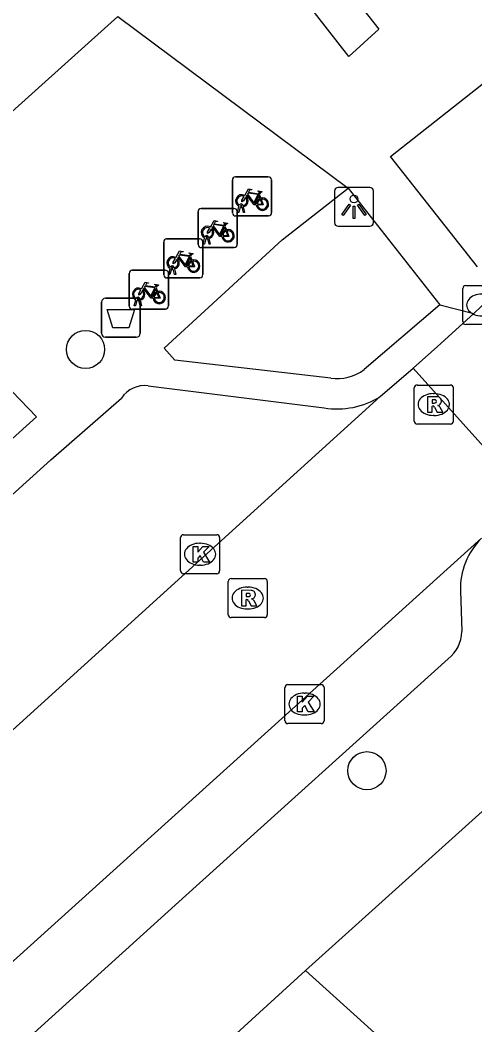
# Model space of a CAD drawing. Extents: x 159040 to 160094, y 381214 to 382518.
# Drawn here: x 159774.21 to 159785.85, y 381947.32 to 381973.07 of the extents above; entities that cross this region are included whole.
import ezdxf

# ---------------------------------------------------------------- set-up
doc = ezdxf.new("R2010")
doc.units = 0
for name, color, linetype in [('IMGEO_Afvalbak', 7, 'Continuous'), ('IMGEO_Boom', 7, 'Continuous'), ('IMGEO_Fietsenrek', 7, 'Continuous'), ('IMGEO_Kolk', 7, 'Continuous'), ('IMGEO_Lichtpunt', 7, 'Continuous'), ('IMGEO_Pand', 7, 'Continuous'), ('IMGEO_Rijbaan_lokaal_gesloten', 7, 'Continuous'), ('IMGEO_Rijbaan_lokaal_open', 7, 'Continuous'), ('IMGEO_Rioolput', 7, 'Continuous'), ('IMGEO_Voetpad_open', 7, 'Continuous')]:
    doc.layers.add(name, color=color, linetype=linetype)

msp = doc.modelspace()

# ---------------------------------------------------------------- linework, layer by layer
at = {"layer": 'IMGEO_Afvalbak'}
for p, q in [((159776.396, 381965.942), (159777.186, 381965.942)), ((159777.186, 381965.942), (159776.396, 381965.942)), ((159776.296, 381965.042), (159776.296, 381965.842)), ((159776.296, 381965.842), (159776.296, 381965.042)), ((159777.286, 381965.842), (159777.286, 381965.042)), ((159777.286, 381965.042), (159777.286, 381965.842)), ((159777.186, 381964.942), (159776.396, 381964.942)), ((159776.396, 381964.942), (159777.186, 381964.942))]:
    msp.add_line(p, q, dxfattribs=at)
msp.add_lwpolyline([(159776.439, 381965.656), (159777.143, 381965.656), (159776.994, 381965.186), (159776.588, 381965.186), (159776.439, 381965.656)], dxfattribs=at)
for centre, start, end in [((159776.396, 381965.842), 90, 180), ((159776.396, 381965.842), 90, 180), ((159777.186, 381965.842), 0, 90), ((159777.186, 381965.842), 360, 90), ((159776.396, 381965.042), 180, 270), ((159776.396, 381965.042), 180, 270), ((159777.186, 381965.042), 270, 0), ((159777.186, 381965.042), 270, 0)]:
    msp.add_arc(centre, 0.1, start, end, dxfattribs=at)
at = {"layer": 'IMGEO_Boom'}
for centre in [(159775.886, 381964.628), (159783.088, 381953.835)]:
    msp.add_circle(centre, 0.489, dxfattribs=at)
at = {"layer": 'IMGEO_Fietsenrek'}
for p, q in [((159779.722, 381969.05), (159780.563, 381969.05)), ((159780.563, 381969.05), (159779.722, 381969.05)), ((159779.647, 381968.125), (159779.647, 381968.966)), ((159779.647, 381968.966), (159779.647, 381968.125)), ((159780.647, 381968.975), (159780.647, 381968.134)), ((159780.647, 381968.134), (159780.647, 381968.975)), ((159780.334, 381968.599), (159780.37, 381968.504)), ((159778.843, 381968.24), (159779.684, 381968.24)), ((159779.684, 381968.24), (159778.843, 381968.24)), ((159779.774, 381968.134), (159779.813, 381968.294)), ((159779.843, 381968.282), (159779.808, 381968.134)), ((159779.885, 381968.306), (159779.884, 381968.31)), ((159779.926, 381968.134), (159779.892, 381968.276)), ((159779.916, 381968.317), (159779.917, 381968.31)), ((159779.924, 381968.28), (159779.959, 381968.134)), ((159778.768, 381967.315), (159778.768, 381968.156)), ((159778.768, 381968.156), (159778.768, 381967.315)), ((159780.572, 381968.05), (159779.731, 381968.05)), ((159779.731, 381968.05), (159780.572, 381968.05)), ((159779.768, 381968.165), (159779.768, 381967.324)), ((159779.768, 381967.324), (159779.768, 381968.165)), ((159779.808, 381968.134), (159779.774, 381968.134)), ((159779.959, 381968.134), (159779.926, 381968.134)), ((159779.455, 381967.789), (159779.491, 381967.694)), ((159777.962, 381967.462), (159778.803, 381967.462)), ((159778.803, 381967.462), (159777.962, 381967.462)), ((159778.895, 381967.324), (159778.934, 381967.484)), ((159778.964, 381967.472), (159778.929, 381967.324)), ((159779.006, 381967.496), (159779.005, 381967.5)), ((159779.047, 381967.324), (159779.013, 381967.466)), ((159779.037, 381967.507), (159779.038, 381967.5)), ((159779.045, 381967.47), (159779.08, 381967.324)), ((159777.887, 381966.537), (159777.887, 381967.378)), ((159777.887, 381967.378), (159777.887, 381966.537)), ((159779.693, 381967.24), (159778.852, 381967.24)), ((159778.852, 381967.24), (159779.693, 381967.24)), ((159778.887, 381967.387), (159778.887, 381966.546)), ((159778.887, 381966.546), (159778.887, 381967.387)), ((159778.929, 381967.324), (159778.895, 381967.324)), ((159779.08, 381967.324), (159779.047, 381967.324)), ((159778.574, 381967.011), (159778.61, 381966.916)), ((159778.014, 381966.546), (159778.053, 381966.706)), ((159778.083, 381966.694), (159778.048, 381966.546)), ((159778.125, 381966.718), (159778.124, 381966.722)), ((159778.166, 381966.546), (159778.132, 381966.688)), ((159778.156, 381966.729), (159778.157, 381966.722)), ((159778.164, 381966.692), (159778.199, 381966.546)), ((159777.006, 381965.734), (159777.006, 381966.575)), ((159777.006, 381966.575), (159777.006, 381965.734)), ((159777.081, 381966.659), (159777.922, 381966.659)), ((159777.922, 381966.659), (159777.081, 381966.659)), ((159778.812, 381966.462), (159777.971, 381966.462)), ((159777.971, 381966.462), (159778.812, 381966.462)), ((159778.006, 381966.584), (159778.006, 381965.743)), ((159778.006, 381965.743), (159778.006, 381966.584)), ((159778.048, 381966.546), (159778.014, 381966.546)), ((159778.199, 381966.546), (159778.166, 381966.546)), ((159777.693, 381966.208), (159777.729, 381966.113)), ((159777.244, 381965.915), (159777.243, 381965.919)), ((159777.275, 381965.926), (159777.276, 381965.919)), ((159777.931, 381965.659), (159777.09, 381965.659)), ((159777.09, 381965.659), (159777.931, 381965.659)), ((159777.133, 381965.743), (159777.172, 381965.903)), ((159777.167, 381965.743), (159777.133, 381965.743)), ((159777.202, 381965.891), (159777.167, 381965.743)), ((159777.285, 381965.743), (159777.251, 381965.885)), ((159777.283, 381965.889), (159777.318, 381965.743)), ((159777.318, 381965.743), (159777.285, 381965.743))]:
    msp.add_line(p, q, dxfattribs=at)
for points in [[(159779.981, 381968.524), (159779.929, 381968.434), (159779.889, 381968.409), (159779.89, 381968.456), (159779.945, 381968.55)], [(159779.96, 381968.576), (159780.055, 381968.74), (159780.141, 381968.726), (159780.143, 381968.717), (159780.087, 381968.706), (159780.06, 381968.661), (159780.316, 381968.62)], [(159780.256, 381968.332), (159780.206, 381968.332), (159780.015, 381968.583), (159779.996, 381968.551)], [(159780.303, 381968.595), (159780.046, 381968.636), (159780.029, 381968.607), (159780.196, 381968.387), (159780.303, 381968.595)], [(159780.351, 381968.497), (159780.321, 381968.574), (159780.212, 381968.356), (159780.255, 381968.356)], [(159780.316, 381968.62), (159780.341, 381968.669), (159780.335, 381968.673), (159780.312, 381968.677), (159780.3, 381968.684), (159780.299, 381968.687), (159780.301, 381968.692), (159780.396, 381968.677), (159780.398, 381968.667), (159780.388, 381968.654), (159780.376, 381968.648), (159780.362, 381968.654), (159780.334, 381968.599)], [(159780.285, 381968.356), (159780.405, 381968.355), (159780.361, 381968.469)], [(159780.381, 381968.476), (159780.436, 381968.331), (159780.286, 381968.331)], [(159779.102, 381967.714), (159779.05, 381967.624), (159779.01, 381967.599), (159779.011, 381967.646), (159779.066, 381967.74)], [(159779.081, 381967.766), (159779.176, 381967.93), (159779.262, 381967.916), (159779.264, 381967.907), (159779.208, 381967.896), (159779.181, 381967.851), (159779.437, 381967.81)], [(159779.377, 381967.522), (159779.327, 381967.522), (159779.136, 381967.773), (159779.117, 381967.741)], [(159779.424, 381967.785), (159779.167, 381967.826), (159779.15, 381967.797), (159779.317, 381967.577), (159779.424, 381967.785)], [(159779.472, 381967.687), (159779.442, 381967.764), (159779.333, 381967.546), (159779.376, 381967.546)], [(159779.437, 381967.81), (159779.462, 381967.859), (159779.456, 381967.863), (159779.433, 381967.867), (159779.421, 381967.874), (159779.42, 381967.877), (159779.422, 381967.882), (159779.517, 381967.867), (159779.519, 381967.857), (159779.509, 381967.844), (159779.497, 381967.838), (159779.483, 381967.844), (159779.455, 381967.789)], [(159779.406, 381967.546), (159779.526, 381967.545), (159779.482, 381967.659)], [(159779.502, 381967.666), (159779.557, 381967.521), (159779.407, 381967.521)], [(159778.221, 381966.936), (159778.169, 381966.846), (159778.129, 381966.821), (159778.13, 381966.868), (159778.185, 381966.962)], [(159778.2, 381966.988), (159778.295, 381967.152), (159778.381, 381967.138), (159778.383, 381967.129), (159778.327, 381967.118), (159778.3, 381967.073), (159778.556, 381967.032)], [(159778.496, 381966.744), (159778.446, 381966.744), (159778.255, 381966.995), (159778.236, 381966.963)], [(159778.543, 381967.007), (159778.286, 381967.048), (159778.269, 381967.019), (159778.436, 381966.799), (159778.543, 381967.007)], [(159778.591, 381966.909), (159778.561, 381966.986), (159778.452, 381966.768), (159778.495, 381966.768)], [(159778.556, 381967.032), (159778.581, 381967.081), (159778.575, 381967.085), (159778.552, 381967.089), (159778.54, 381967.096), (159778.539, 381967.099), (159778.541, 381967.104), (159778.636, 381967.089), (159778.638, 381967.079), (159778.628, 381967.066), (159778.616, 381967.06), (159778.602, 381967.066), (159778.574, 381967.011)], [(159778.525, 381966.768), (159778.645, 381966.767), (159778.601, 381966.881)], [(159778.621, 381966.888), (159778.676, 381966.743), (159778.526, 381966.743)], [(159777.319, 381966.185), (159777.414, 381966.349), (159777.5, 381966.335), (159777.502, 381966.326), (159777.446, 381966.315), (159777.419, 381966.27), (159777.675, 381966.229)], [(159777.615, 381965.941), (159777.565, 381965.941), (159777.374, 381966.192), (159777.355, 381966.16)], [(159777.662, 381966.204), (159777.405, 381966.245), (159777.388, 381966.216), (159777.555, 381965.996), (159777.662, 381966.204)], [(159777.71, 381966.106), (159777.68, 381966.183), (159777.571, 381965.965), (159777.614, 381965.965)], [(159777.675, 381966.229), (159777.7, 381966.278), (159777.694, 381966.282), (159777.671, 381966.286), (159777.659, 381966.293), (159777.658, 381966.296), (159777.66, 381966.301), (159777.755, 381966.286), (159777.757, 381966.276), (159777.747, 381966.263), (159777.735, 381966.257), (159777.721, 381966.263), (159777.693, 381966.208)], [(159777.34, 381966.133), (159777.288, 381966.043), (159777.248, 381966.018), (159777.249, 381966.065), (159777.304, 381966.159)], [(159777.644, 381965.965), (159777.764, 381965.964), (159777.72, 381966.078)], [(159777.74, 381966.085), (159777.795, 381965.94), (159777.645, 381965.94)]]:
    msp.add_lwpolyline(points, dxfattribs=at)
for centre, radius, start, end in [((159779.725, 381968.972), 0.0779, 92.4484, 184.2845), ((159779.725, 381968.972), 0.0779, 92.4484, 184.2845), ((159780.569, 381968.972), 0.0779, 2.4484, 94.2845), ((159780.569, 381968.972), 0.0779, 2.4484, 94.2845), ((159779.887, 381968.435), 0.159, 62.6766, 242.1369), ((159779.887, 381968.435), 0.129, 63.3192, 238.903), ((159779.887, 381968.435), 0.129, 283.6043, 43.4302), ((159779.887, 381968.435), 0.159, 283.5766, 46.6042), ((159780.414, 381968.351), 0.159, 113.3408, 178.3217), ((159780.414, 381968.351), 0.159, 187.0065, 105.7708), ((159778.846, 381968.162), 0.0779, 92.4484, 184.2845), ((159778.846, 381968.162), 0.0779, 92.4484, 184.2845), ((159779.69, 381968.162), 0.0779, 2.4484, 94.2845), ((159779.69, 381968.162), 0.0779, 2.4484, 94.2845), ((159779.867, 381968.306), 0.0499, 12.8025, 158.6934), ((159779.887, 381968.435), 0.159, 253.9967, 271.7867), ((159779.867, 381968.306), 0.0174, 12.8025, 163.4502), ((159779.887, 381968.435), 0.129, 253.415, 269.0204), ((159780.414, 381968.351), 0.129, 113.923, 177.9556), ((159780.414, 381968.351), 0.129, 188.6715, 104.5883), ((159779.725, 381968.128), 0.0779, 182.4484, 274.2845), ((159779.725, 381968.128), 0.0779, 182.4484, 274.2845), ((159780.569, 381968.128), 0.0779, 272.4484, 4.2845), ((159780.569, 381968.128), 0.0779, 272.4484, 4.2845), ((159779.008, 381967.625), 0.159, 62.6766, 242.1369), ((159779.008, 381967.625), 0.129, 63.3192, 238.903), ((159779.008, 381967.625), 0.159, 283.5766, 46.6042), ((159777.965, 381967.384), 0.0779, 92.4484, 184.2845), ((159777.965, 381967.384), 0.0779, 92.4484, 184.2845), ((159778.809, 381967.384), 0.0779, 2.4484, 94.2845), ((159778.809, 381967.384), 0.0779, 2.4484, 94.2845), ((159778.988, 381967.496), 0.0499, 12.8025, 158.6934), ((159779.008, 381967.625), 0.159, 253.9967, 271.7867), ((159778.988, 381967.496), 0.0174, 12.8025, 163.4502), ((159779.008, 381967.625), 0.129, 253.415, 269.0204), ((159779.008, 381967.625), 0.129, 283.6043, 43.4302), ((159779.535, 381967.541), 0.159, 113.3408, 178.3217), ((159779.535, 381967.541), 0.159, 187.0065, 105.7708), ((159779.535, 381967.541), 0.129, 113.923, 177.9556), ((159779.535, 381967.541), 0.129, 188.6715, 104.5883), ((159778.846, 381967.318), 0.0779, 182.4484, 274.2845), ((159778.846, 381967.318), 0.0779, 182.4484, 274.2845), ((159779.69, 381967.318), 0.0779, 272.4484, 4.2845), ((159779.69, 381967.318), 0.0779, 272.4484, 4.2845), ((159778.127, 381966.847), 0.159, 62.6766, 242.1369), ((159778.127, 381966.847), 0.129, 63.3192, 238.903), ((159778.127, 381966.847), 0.159, 283.5766, 46.6042), ((159778.107, 381966.718), 0.0499, 12.8025, 158.6934), ((159778.127, 381966.847), 0.159, 253.9967, 271.7867), ((159778.107, 381966.718), 0.0174, 12.8025, 163.4502), ((159778.127, 381966.847), 0.129, 253.415, 269.0204), ((159778.127, 381966.847), 0.129, 283.6043, 43.4302), ((159778.654, 381966.763), 0.159, 113.3408, 178.3217), ((159778.654, 381966.763), 0.159, 187.0065, 105.7708), ((159778.654, 381966.763), 0.129, 113.923, 177.9556), ((159778.654, 381966.763), 0.129, 188.6715, 104.5883), ((159777.084, 381966.581), 0.0779, 92.4484, 184.2845), ((159777.084, 381966.581), 0.0779, 92.4484, 184.2845), ((159777.965, 381966.54), 0.0779, 182.4484, 274.2845), ((159777.965, 381966.54), 0.0779, 182.4484, 274.2845), ((159777.928, 381966.581), 0.0779, 2.4484, 94.2845), ((159777.928, 381966.581), 0.0779, 2.4484, 94.2845), ((159778.809, 381966.54), 0.0779, 272.4484, 4.2845), ((159778.809, 381966.54), 0.0779, 272.4484, 4.2845), ((159777.246, 381966.044), 0.159, 62.6766, 242.1369), ((159777.246, 381966.044), 0.129, 63.3192, 238.903), ((159777.226, 381965.915), 0.0499, 12.8025, 158.6934), ((159777.226, 381965.915), 0.0174, 12.8025, 163.4502), ((159777.246, 381966.044), 0.129, 253.415, 269.0204), ((159777.246, 381966.044), 0.129, 283.6043, 43.4302), ((159777.246, 381966.044), 0.159, 283.5766, 46.6042), ((159777.773, 381965.96), 0.159, 113.3408, 178.3217), ((159777.773, 381965.96), 0.159, 187.0065, 105.7708), ((159777.773, 381965.96), 0.129, 113.923, 177.9556), ((159777.773, 381965.96), 0.129, 188.6715, 104.5883), ((159777.084, 381965.737), 0.0779, 182.4484, 274.2845), ((159777.084, 381965.737), 0.0779, 182.4484, 274.2845), ((159777.246, 381966.044), 0.159, 253.9967, 271.7867), ((159777.928, 381965.737), 0.0779, 272.4484, 4.2845), ((159777.928, 381965.737), 0.0779, 272.4484, 4.2845)]:
    msp.add_arc(centre, radius, start, end, dxfattribs=at)
at = {"layer": 'IMGEO_Kolk'}
for p, q in [((159778.316, 381958.957), (159778.316, 381959.809)), ((159778.391, 381959.883), (159779.243, 381959.883)), ((159779.317, 381959.809), (159779.317, 381958.957)), ((159778.804, 381959.663), (159778.829, 381959.663)), ((159778.827, 381959.103), (159778.802, 381959.103)), ((159779.243, 381958.883), (159778.391, 381958.883)), ((159780.991, 381955.117), (159780.991, 381955.969)), ((159781.066, 381956.043), (159781.918, 381956.043)), ((159781.992, 381955.969), (159781.992, 381955.117)), ((159781.479, 381955.823), (159781.504, 381955.823)), ((159781.502, 381955.263), (159781.477, 381955.263)), ((159781.918, 381955.043), (159781.066, 381955.043))]:
    msp.add_line(p, q, dxfattribs=at)
for points in [[(159778.316, 381958.957), (159778.316, 381959.809)], [(159778.391, 381959.883), (159779.243, 381959.883)], [(159779.317, 381959.809), (159779.317, 381958.957)], [(159778.637, 381959.583), (159778.76, 381959.583), (159778.76, 381959.432), (159778.89, 381959.583), (159779.054, 381959.583), (159778.908, 381959.432), (159779.061, 381959.183), (159778.909, 381959.183), (159778.824, 381959.347), (159778.76, 381959.28), (159778.76, 381959.183), (159778.637, 381959.183), (159778.637, 381959.583)], [(159779.243, 381958.883), (159778.391, 381958.883)], [(159780.991, 381955.117), (159780.991, 381955.969)], [(159781.066, 381956.043), (159781.918, 381956.043)], [(159781.992, 381955.969), (159781.992, 381955.117)], [(159781.312, 381955.743), (159781.435, 381955.743), (159781.435, 381955.592), (159781.565, 381955.743), (159781.729, 381955.743), (159781.583, 381955.592), (159781.736, 381955.343), (159781.584, 381955.343), (159781.499, 381955.507), (159781.435, 381955.44), (159781.435, 381955.343), (159781.312, 381955.343), (159781.312, 381955.743)], [(159781.918, 381955.043), (159781.066, 381955.043)]]:
    msp.add_lwpolyline(points, dxfattribs=at)
for centre, start, end in [((159778.393, 381959.807), 91.552, 178.448), ((159778.393, 381959.807), 91.552, 178.448), ((159779.241, 381959.807), 1.552, 88.448), ((159779.241, 381959.807), 1.552, 88.448), ((159778.393, 381958.959), 181.552, 268.448), ((159778.393, 381958.959), 181.552, 268.448), ((159779.241, 381958.959), 271.552, 358.448), ((159779.241, 381958.959), 271.552, 358.448), ((159781.068, 381955.967), 91.552, 178.448), ((159781.068, 381955.967), 91.552, 178.448), ((159781.916, 381955.967), 1.552, 88.448), ((159781.916, 381955.967), 1.552, 88.448), ((159781.068, 381955.119), 181.552, 268.448), ((159781.068, 381955.119), 181.552, 268.448), ((159781.916, 381955.119), 271.552, 358.448), ((159781.916, 381955.119), 271.552, 358.448)]:
    msp.add_arc(centre, 0.0765, start, end, dxfattribs=at)
for centre, major_axis, ratio, start_param, end_param in [((159778.803, 381959.383), (-0.387, 0.002), 0.722429, 4.712389, 7.853982), ((159778.828, 381959.383), (-0.39, 0.002), 0.717154, 1.570796, 4.712389), ((159781.478, 381955.543), (-0.387, 0.002), 0.722429, 4.712389, 7.853982), ((159781.503, 381955.543), (-0.39, 0.002), 0.717154, 1.570796, 4.712389)]:
    msp.add_ellipse(centre, major_axis=major_axis, ratio=ratio, start_param=start_param, end_param=end_param, dxfattribs=at)
at = {"layer": 'IMGEO_Lichtpunt'}
for p, q in [((159783.161, 381968.781), (159782.353, 381968.781)), ((159783.161, 381968.781), (159782.353, 381968.781)), ((159782.259, 381968.686), (159782.259, 381967.879)), ((159782.259, 381968.686), (159782.259, 381967.879)), ((159783.255, 381967.879), (159783.255, 381968.686)), ((159783.255, 381967.879), (159783.255, 381968.686)), ((159782.353, 381967.785), (159783.161, 381967.785)), ((159782.353, 381967.785), (159783.161, 381967.785))]:
    msp.add_line(p, q, dxfattribs=at)
for points in [[(159782.633, 381968.35), (159782.672, 381968.322), (159782.484, 381968.06), (159782.446, 381968.087), (159782.633, 381968.35)], [(159782.735, 381968.302), (159782.782, 381968.302), (159782.782, 381967.98), (159782.735, 381967.98), (159782.735, 381968.302)], [(159782.845, 381968.322), (159782.883, 381968.349), (159783.07, 381968.087), (159783.031, 381968.059), (159782.845, 381968.322)]]:
    msp.add_lwpolyline(points, dxfattribs=at)
msp.add_circle((159782.758, 381968.484), 0.0994, dxfattribs=at)
for centre, start, end in [((159782.353, 381968.686), 90, 180), ((159782.353, 381968.686), 90, 180), ((159783.161, 381968.686), 0, 90), ((159783.161, 381968.686), 0, 90), ((159782.353, 381967.879), 180, 270), ((159782.353, 381967.879), 180, 270), ((159783.161, 381967.879), 270, 0), ((159783.161, 381967.879), 270, 360)]:
    msp.add_arc(centre, 0.0946, start, end, dxfattribs=at)
at = {"layer": 'IMGEO_Pand'}
msp.add_lwpolyline([(159776.711, 381973.159), (159772.134, 381969.047)], dxfattribs=at)
at = {"layer": 'IMGEO_Rijbaan_lokaal_gesloten'}
for points in [[(159784.275, 381964.15), (159784.898, 381964.701), (159785.829, 381965.546)], [(159784.275, 381964.15), (159787.206, 381960.881)]]:
    msp.add_lwpolyline(points, dxfattribs=at)
msp.add_arc((159781.989, 381969.592), 5.578, 313.5029, 40.2577, dxfattribs=at)
at = {"layer": 'IMGEO_Rijbaan_lokaal_open'}
for points in [[(159783.427, 381963.422), (159784.275, 381964.15)], [(159749.634, 381932.728), (159783.427, 381963.422)], [(159786.018, 381959.79), (159752.536, 381929.526)]]:
    msp.add_lwpolyline(points, dxfattribs=at)
at = {"layer": 'IMGEO_Rioolput'}
for p, q in [((159785.541, 381965.341), (159785.541, 381966.193)), ((159785.616, 381966.267), (159786.468, 381966.267)), ((159786.468, 381965.267), (159785.616, 381965.267)), ((159784.299, 381962.792), (159784.299, 381963.644)), ((159784.374, 381963.718), (159785.226, 381963.718)), ((159785.3, 381963.644), (159785.3, 381962.792)), ((159784.787, 381963.498), (159784.812, 381963.498)), ((159784.81, 381962.938), (159784.785, 381962.938)), ((159785.226, 381962.718), (159784.374, 381962.718)), ((159779.612, 381958.759), (159780.464, 381958.759)), ((159779.537, 381957.833), (159779.537, 381958.685)), ((159780.025, 381958.539), (159780.05, 381958.539)), ((159780.538, 381958.685), (159780.538, 381957.833)), ((159780.048, 381957.979), (159780.023, 381957.979)), ((159780.464, 381957.759), (159779.612, 381957.759))]:
    msp.add_line(p, q, dxfattribs=at)
for points in [[(159785.541, 381965.341), (159785.541, 381966.193)], [(159785.616, 381966.267), (159786.468, 381966.267)], [(159786.468, 381965.267), (159785.616, 381965.267)], [(159784.299, 381962.792), (159784.299, 381963.644)], [(159784.374, 381963.718), (159785.226, 381963.718)], [(159785.3, 381963.644), (159785.3, 381962.792)], [(159784.888, 381963.416), (159784.636, 381963.418), (159784.636, 381963.018)], [(159784.636, 381963.018), (159784.76, 381963.018), (159784.76, 381963.18), (159784.771, 381963.18)], [(159784.814, 381963.337), (159784.76, 381963.337), (159784.76, 381963.256)], [(159784.76, 381963.256), (159784.812, 381963.256)], [(159784.818, 381963.151), (159784.889, 381963.018), (159785.029, 381963.018), (159784.964, 381963.144)], [(159785.226, 381962.718), (159784.374, 381962.718)], [(159779.612, 381958.759), (159780.464, 381958.759)], [(159779.537, 381957.833), (159779.537, 381958.685)], [(159780.126, 381958.457), (159779.874, 381958.459), (159779.874, 381958.059)], [(159780.538, 381958.685), (159780.538, 381957.833)], [(159779.874, 381958.059), (159779.998, 381958.059), (159779.998, 381958.221), (159780.009, 381958.221)], [(159780.052, 381958.378), (159779.998, 381958.378), (159779.998, 381958.297)], [(159779.998, 381958.297), (159780.05, 381958.297)], [(159780.056, 381958.192), (159780.127, 381958.059), (159780.267, 381958.059), (159780.202, 381958.185)], [(159780.464, 381957.759), (159779.612, 381957.759)]]:
    msp.add_lwpolyline(points, dxfattribs=at)
for centre, radius, start, end in [((159785.618, 381966.191), 0.0765, 91.552, 178.448), ((159785.618, 381966.191), 0.0765, 91.552, 178.448), ((159785.618, 381965.343), 0.0765, 181.552, 268.448), ((159785.618, 381965.343), 0.0765, 181.552, 268.448), ((159784.376, 381963.642), 0.0765, 91.552, 178.448), ((159784.376, 381963.642), 0.0765, 91.552, 178.448), ((159785.224, 381963.642), 0.0765, 1.552, 88.448), ((159785.224, 381963.642), 0.0765, 1.552, 88.448), ((159784.887, 381963.306), 0.109, 350.3612, 89.416), ((159784.77, 381963.127), 0.0533, 26.0293, 88.6989), ((159784.796, 381963.445), 0.19, 274.7715, 282.9687), ((159784.82, 381963.241), 0.0964, 77.0061, 93.1865), ((159784.834, 381963.298), 0.0378, 276.6634, 79.6772), ((159784.885, 381963.306), 0.112, 277.5842, 350.9817), ((159784.869, 381963.091), 0.108, 29.5134, 73.7905), ((159784.376, 381962.794), 0.0765, 181.552, 268.448), ((159784.376, 381962.794), 0.0765, 181.552, 268.448), ((159785.224, 381962.794), 0.0765, 271.552, 358.448), ((159785.224, 381962.794), 0.0765, 271.552, 358.448), ((159779.614, 381958.683), 0.0765, 91.552, 178.448), ((159779.614, 381958.683), 0.0765, 91.552, 178.448), ((159780.462, 381958.683), 0.0765, 1.552, 88.448), ((159780.462, 381958.683), 0.0765, 1.552, 88.448), ((159780.125, 381958.347), 0.109, 350.3612, 89.416), ((159780.008, 381958.168), 0.0533, 26.0293, 88.6989), ((159780.034, 381958.486), 0.19, 274.7715, 282.9687), ((159780.058, 381958.282), 0.0964, 77.0061, 93.1865), ((159780.072, 381958.339), 0.0378, 276.6634, 79.6772), ((159780.123, 381958.347), 0.112, 277.5842, 350.9817), ((159780.107, 381958.132), 0.108, 29.5134, 73.7905), ((159779.614, 381957.835), 0.0765, 181.552, 268.448), ((159779.614, 381957.835), 0.0765, 181.552, 268.448), ((159780.462, 381957.835), 0.0765, 271.552, 358.448), ((159780.462, 381957.835), 0.0765, 271.552, 358.448)]:
    msp.add_arc(centre, radius, start, end, dxfattribs=at)
for centre, major_axis, ratio, start_param, end_param in [((159786.028, 381965.767), (-0.387, 0.002), 0.722429, 4.712389, 7.853982), ((159784.786, 381963.218), (-0.387, 0.002), 0.722429, 4.712389, 7.853982), ((159784.811, 381963.218), (-0.39, 0.002), 0.717154, 1.570796, 4.712389), ((159780.024, 381958.259), (-0.387, 0.002), 0.722429, 4.712389, 7.853982), ((159780.049, 381958.259), (-0.39, 0.002), 0.717154, 1.570796, 4.712389)]:
    msp.add_ellipse(centre, major_axis=major_axis, ratio=ratio, start_param=start_param, end_param=end_param, dxfattribs=at)
at = {"layer": 'IMGEO_Voetpad_open'}
for points in [[(159779.233, 381976.496), (159780.025, 381977.116), (159783.396, 381972.831), (159782.624, 381972.137), (159779.233, 381976.496)], [(159776.711, 381973.159), (159782.606, 381968.757)], [(159783.692, 381969.571), (159786.307, 381971.643)], [(159785.916, 381966.746), (159783.692, 381969.571)], [(159782.163, 381963.895), (159778.171, 381964.351), (159777.898, 381964.663), (159780.918, 381967.435), (159782.606, 381968.757)], [(159782.606, 381968.757), (159784.957, 381965.773)], [(159784.957, 381965.773), (159783.016, 381964.113)], [(159784.957, 381965.773), (159785.829, 381965.546)], [(159777.491, 381963.696), (159781.992, 381963.133)], [(159746.532, 381936.009), (159774.997, 381961.802), (159776.81, 381963.382)], [(159774.012, 381963.551), (159774.628, 381962.904), (159767.705, 381956.64), (159767.165, 381957.262), (159774.012, 381963.551)], [(159785.48, 381958.442), (159785.515, 381957.401)], [(159781.515, 381948.718), (159790.978, 381957.239)], [(159785.168, 381956.704), (159778.451, 381950.642), (159753.705, 381928.216)], [(159779.75, 381947.105), (159781.515, 381948.718)], [(159781.515, 381948.718), (159792.293, 381938.975)]]:
    msp.add_lwpolyline(points, dxfattribs=at)
for centre, radius, start, end in [((159782.328, 381965.026), 1.143, 261.6814, 306.9909), ((159777.394, 381963.01), 0.693, 81.9741, 147.5334), ((159782.329, 381965.169), 2.064, 260.6149, 302.1585), ((159787.352, 381958.476), 1.873, 135.4423, 181.0429), ((159784.629, 381957.407), 0.886, 307.4677, 359.5997)]:
    msp.add_arc(centre, radius, start, end, dxfattribs=at)

doc.saveas('drawing.dxf')
